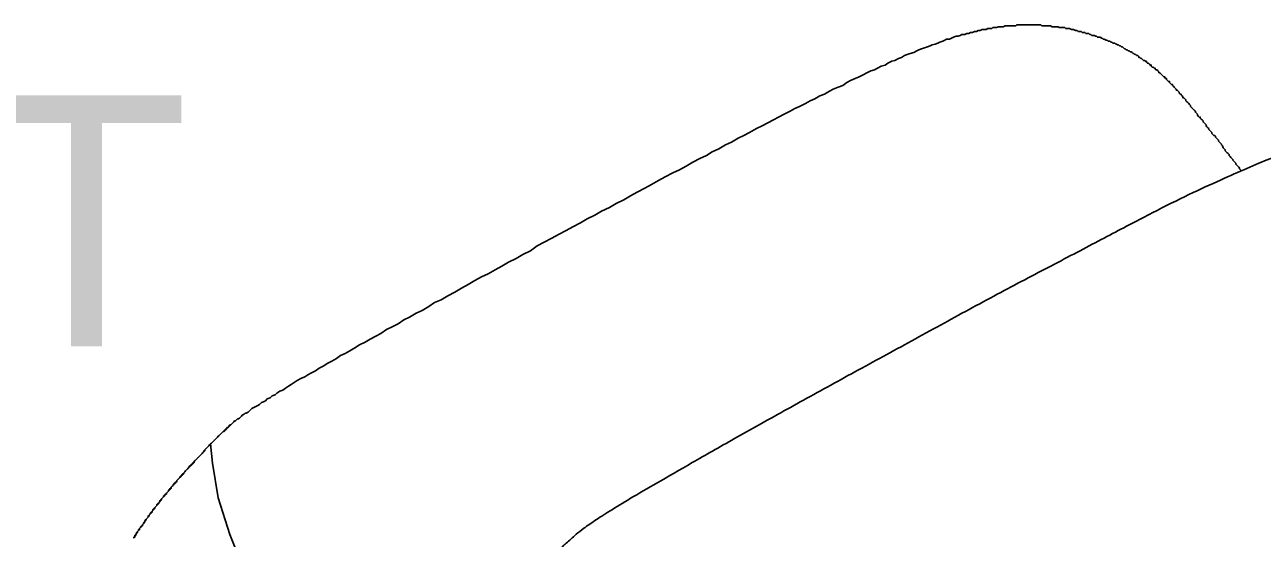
# Model space of a CAD drawing. Extents: x 6707406 to 6714471, y 1868570 to 1872341.
# Drawn here: x 6714208.69 to 6714238.26, y 1870149.75 to 1870162.02 of the extents above; entities that cross this region are included whole.
import ezdxf

# ---------------------------------------------------------------- set-up
doc = ezdxf.new("R2010")
doc.units = 0
doc.layers.add('Nongeo Data(60)', color=7, linetype='Continuous')

msp = doc.modelspace()

# ---------------------------------------------------------------- linework, layer by layer
at = {"layer": 'Nongeo Data(60)'}
for points in [[(6714225.737, 1870159.308), (6714225.874, 1870159.377), (6714226.012, 1870159.446), (6714226.173, 1870159.537), (6714226.311, 1870159.606), (6714226.448, 1870159.675), (6714226.586, 1870159.744), (6714226.701, 1870159.813), (6714226.839, 1870159.882), (6714226.977, 1870159.951), (6714227.092, 1870160.02), (6714227.206, 1870160.066), (6714227.344, 1870160.135), (6714227.459, 1870160.204), (6714227.574, 1870160.249), (6714227.689, 1870160.318), (6714227.803, 1870160.364), (6714227.918, 1870160.433), (6714228.01, 1870160.479), (6714228.125, 1870160.525), (6714228.24, 1870160.571), (6714228.332, 1870160.64), (6714228.424, 1870160.686), (6714228.538, 1870160.732), (6714228.63, 1870160.778), (6714228.722, 1870160.824), (6714228.814, 1870160.87), (6714228.906, 1870160.915), (6714228.998, 1870160.938), (6714229.067, 1870160.984), (6714229.158, 1870161.03), (6714229.25, 1870161.053), (6714229.319, 1870161.099), (6714229.411, 1870161.145), (6714229.48, 1870161.168), (6714229.572, 1870161.214), (6714229.641, 1870161.237), (6714229.71, 1870161.283), (6714229.779, 1870161.306), (6714229.847, 1870161.329), (6714229.939, 1870161.352), (6714230.008, 1870161.398), (6714230.054, 1870161.421), (6714230.123, 1870161.444), (6714230.192, 1870161.467), (6714230.261, 1870161.49), (6714230.33, 1870161.513), (6714230.376, 1870161.536), (6714230.445, 1870161.558), (6714230.513, 1870161.581), (6714230.559, 1870161.604), (6714230.628, 1870161.627), (6714230.674, 1870161.65), (6714230.72, 1870161.673), (6714230.789, 1870161.673), (6714230.835, 1870161.696), (6714230.881, 1870161.719), (6714230.95, 1870161.742), (6714230.996, 1870161.742), (6714231.042, 1870161.765), (6714231.088, 1870161.788), (6714231.156, 1870161.788), (6714231.202, 1870161.811), (6714231.248, 1870161.811), (6714231.294, 1870161.834)], [(6714231.294, 1870161.834), (6714231.34, 1870161.834), (6714231.386, 1870161.857), (6714231.432, 1870161.857), (6714231.478, 1870161.88), (6714231.524, 1870161.88), (6714231.57, 1870161.903), (6714231.616, 1870161.903), (6714231.662, 1870161.903), (6714231.708, 1870161.926), (6714231.754, 1870161.926), (6714231.8, 1870161.926), (6714231.822, 1870161.949), (6714231.868, 1870161.949), (6714231.914, 1870161.949), (6714231.96, 1870161.972), (6714232.006, 1870161.972), (6714232.052, 1870161.972), (6714232.075, 1870161.972), (6714232.121, 1870161.995), (6714232.167, 1870161.995), (6714232.213, 1870161.995), (6714232.259, 1870161.995), (6714232.282, 1870161.995), (6714232.328, 1870161.995), (6714232.374, 1870161.995), (6714232.397, 1870162.018), (6714232.443, 1870162.018), (6714232.488, 1870162.018), (6714232.534, 1870162.018), (6714232.557, 1870162.018), (6714232.603, 1870162.018), (6714232.626, 1870162.018), (6714232.672, 1870162.018), (6714232.718, 1870162.018), (6714232.741, 1870162.018), (6714232.787, 1870162.018), (6714232.833, 1870162.018), (6714232.856, 1870162.018), (6714232.902, 1870162.018), (6714232.925, 1870162.018), (6714232.971, 1870162.018), (6714232.994, 1870161.995), (6714233.04, 1870161.995), (6714233.063, 1870161.995), (6714233.109, 1870161.995), (6714233.132, 1870161.995), (6714233.177, 1870161.995), (6714233.2, 1870161.995), (6714233.246, 1870161.972), (6714233.269, 1870161.972), (6714233.315, 1870161.972), (6714233.338, 1870161.972), (6714233.384, 1870161.972), (6714233.407, 1870161.949), (6714233.43, 1870161.949), (6714233.476, 1870161.949), (6714233.499, 1870161.949), (6714233.545, 1870161.949), (6714233.568, 1870161.926), (6714233.591, 1870161.926), (6714233.637, 1870161.926), (6714233.66, 1870161.926), (6714233.706, 1870161.903), (6714233.729, 1870161.903)], [(6714233.729, 1870161.903), (6714233.752, 1870161.903), (6714233.798, 1870161.88), (6714233.821, 1870161.88), (6714233.843, 1870161.88), (6714233.866, 1870161.857), (6714233.912, 1870161.857), (6714233.935, 1870161.857), (6714233.958, 1870161.834), (6714234.004, 1870161.834), (6714234.027, 1870161.834), (6714234.05, 1870161.811), (6714234.073, 1870161.811), (6714234.119, 1870161.811), (6714234.142, 1870161.788), (6714234.165, 1870161.788), (6714234.188, 1870161.765), (6714234.234, 1870161.765), (6714234.257, 1870161.765), (6714234.28, 1870161.742), (6714234.303, 1870161.742), (6714234.326, 1870161.719), (6714234.372, 1870161.719), (6714234.395, 1870161.719), (6714234.418, 1870161.696), (6714234.441, 1870161.696), (6714234.464, 1870161.673), (6714234.487, 1870161.673), (6714234.532, 1870161.65), (6714234.555, 1870161.65), (6714234.578, 1870161.627), (6714234.601, 1870161.627), (6714234.624, 1870161.627), (6714234.647, 1870161.604), (6714234.67, 1870161.604), (6714234.693, 1870161.581), (6714234.739, 1870161.581), (6714234.762, 1870161.558), (6714234.785, 1870161.558), (6714234.808, 1870161.536), (6714234.831, 1870161.536), (6714234.854, 1870161.513), (6714234.877, 1870161.513), (6714234.9, 1870161.49), (6714234.923, 1870161.49), (6714234.946, 1870161.467), (6714234.969, 1870161.444), (6714234.992, 1870161.444), (6714235.015, 1870161.421), (6714235.038, 1870161.421), (6714235.061, 1870161.398), (6714235.084, 1870161.398), (6714235.107, 1870161.375), (6714235.13, 1870161.375), (6714235.153, 1870161.352), (6714235.176, 1870161.329), (6714235.198, 1870161.329), (6714235.221, 1870161.306), (6714235.244, 1870161.306), (6714235.267, 1870161.283), (6714235.29, 1870161.283), (6714235.313, 1870161.26), (6714235.313, 1870161.237), (6714235.336, 1870161.237), (6714235.359, 1870161.214)], [(6714235.359, 1870161.214), (6714235.382, 1870161.214), (6714235.405, 1870161.191), (6714235.428, 1870161.168), (6714235.451, 1870161.168), (6714235.474, 1870161.145), (6714235.497, 1870161.145), (6714235.497, 1870161.122), (6714235.52, 1870161.099), (6714235.543, 1870161.099), (6714235.566, 1870161.076), (6714235.589, 1870161.053), (6714235.612, 1870161.053), (6714235.612, 1870161.03), (6714235.635, 1870161.007), (6714235.658, 1870161.007), (6714235.681, 1870160.984), (6714235.704, 1870160.984), (6714235.704, 1870160.961), (6714235.727, 1870160.938), (6714235.75, 1870160.938), (6714235.773, 1870160.915), (6714235.796, 1870160.892), (6714235.796, 1870160.87), (6714235.819, 1870160.87), (6714235.842, 1870160.847), (6714235.864, 1870160.824), (6714235.864, 1870160.824), (6714235.887, 1870160.801), (6714235.91, 1870160.778), (6714235.933, 1870160.778), (6714235.933, 1870160.755), (6714235.956, 1870160.732), (6714235.979, 1870160.732), (6714235.979, 1870160.709), (6714236.002, 1870160.686), (6714236.025, 1870160.663), (6714236.048, 1870160.663), (6714236.048, 1870160.64), (6714236.071, 1870160.617), (6714236.094, 1870160.594), (6714236.117, 1870160.594), (6714236.117, 1870160.571), (6714236.14, 1870160.548), (6714236.163, 1870160.525), (6714236.163, 1870160.525), (6714236.186, 1870160.502), (6714236.209, 1870160.479), (6714236.209, 1870160.456), (6714236.232, 1870160.456), (6714236.255, 1870160.433), (6714236.278, 1870160.41), (6714236.278, 1870160.387), (6714236.301, 1870160.364), (6714236.324, 1870160.364), (6714236.324, 1870160.341), (6714236.347, 1870160.318), (6714236.37, 1870160.295), (6714236.37, 1870160.272), (6714236.393, 1870160.272), (6714236.416, 1870160.249), (6714236.439, 1870160.226), (6714236.439, 1870160.204), (6714236.462, 1870160.181), (6714236.485, 1870160.158)], [(6714236.485, 1870160.158), (6714236.485, 1870160.158), (6714236.508, 1870160.135), (6714236.53, 1870160.112), (6714236.553, 1870160.089), (6714236.553, 1870160.066), (6714236.576, 1870160.043), (6714236.599, 1870160.02), (6714236.599, 1870160.02), (6714236.622, 1870159.997), (6714236.645, 1870159.974), (6714236.668, 1870159.951), (6714236.668, 1870159.928), (6714236.691, 1870159.905), (6714236.714, 1870159.882), (6714236.714, 1870159.859), (6714236.737, 1870159.836), (6714236.76, 1870159.813), (6714236.783, 1870159.813), (6714236.783, 1870159.79), (6714236.806, 1870159.767), (6714236.829, 1870159.744), (6714236.852, 1870159.721), (6714236.852, 1870159.698), (6714236.875, 1870159.675), (6714236.898, 1870159.652), (6714236.921, 1870159.629), (6714236.921, 1870159.606), (6714236.944, 1870159.583), (6714236.967, 1870159.56), (6714236.99, 1870159.537), (6714236.99, 1870159.515), (6714237.013, 1870159.492), (6714237.036, 1870159.469), (6714237.059, 1870159.446), (6714237.059, 1870159.423), (6714237.082, 1870159.4)], [(6714237.082, 1870159.4), (6714237.105, 1870159.377), (6714237.128, 1870159.377), (6714237.151, 1870159.354), (6714237.151, 1870159.331), (6714237.174, 1870159.308), (6714237.196, 1870159.285), (6714237.219, 1870159.262), (6714237.219, 1870159.239), (6714237.242, 1870159.216), (6714237.265, 1870159.193), (6714237.288, 1870159.17), (6714237.288, 1870159.147), (6714237.311, 1870159.124), (6714237.334, 1870159.078), (6714237.357, 1870159.055), (6714237.38, 1870159.032), (6714237.38, 1870159.009), (6714237.403, 1870158.986), (6714237.426, 1870158.963), (6714237.449, 1870158.94), (6714237.472, 1870158.917), (6714237.472, 1870158.894), (6714237.495, 1870158.871), (6714237.518, 1870158.849), (6714237.541, 1870158.826), (6714237.564, 1870158.803), (6714237.564, 1870158.78), (6714237.587, 1870158.757), (6714237.61, 1870158.734), (6714237.633, 1870158.711), (6714237.633, 1870158.688), (6714237.656, 1870158.665), (6714237.679, 1870158.642), (6714237.702, 1870158.619), (6714237.725, 1870158.596), (6714237.725, 1870158.573), (6714237.748, 1870158.55), (6714237.771, 1870158.527)], [(6714215.93, 1870153.934), (6714216.022, 1870153.98), (6714216.137, 1870154.049), (6714216.229, 1870154.118), (6714216.343, 1870154.163), (6714216.458, 1870154.232), (6714216.573, 1870154.301), (6714216.688, 1870154.37), (6714216.826, 1870154.439), (6714216.941, 1870154.508), (6714217.078, 1870154.577), (6714217.193, 1870154.646), (6714217.331, 1870154.738), (6714217.469, 1870154.807), (6714217.607, 1870154.875), (6714217.744, 1870154.967), (6714217.882, 1870155.036), (6714218.043, 1870155.128), (6714218.181, 1870155.197), (6714218.342, 1870155.289), (6714218.479, 1870155.381), (6714218.64, 1870155.45), (6714218.801, 1870155.541), (6714218.962, 1870155.633), (6714219.122, 1870155.725), (6714219.283, 1870155.817), (6714219.444, 1870155.909), (6714219.605, 1870156.001), (6714219.765, 1870156.07), (6714219.926, 1870156.161), (6714220.087, 1870156.253), (6714220.248, 1870156.345), (6714220.431, 1870156.437), (6714220.592, 1870156.529), (6714220.776, 1870156.621), (6714220.937, 1870156.736), (6714221.097, 1870156.828), (6714221.281, 1870156.919), (6714221.442, 1870157.011), (6714221.626, 1870157.103), (6714221.786, 1870157.195), (6714221.97, 1870157.287), (6714222.131, 1870157.379), (6714222.315, 1870157.471), (6714222.475, 1870157.562), (6714222.659, 1870157.654), (6714222.82, 1870157.746), (6714223.004, 1870157.838), (6714223.164, 1870157.93), (6714223.325, 1870158.022), (6714223.509, 1870158.114), (6714223.67, 1870158.205), (6714223.83, 1870158.297), (6714223.991, 1870158.389), (6714224.175, 1870158.481), (6714224.336, 1870158.55), (6714224.496, 1870158.642), (6714224.657, 1870158.734), (6714224.818, 1870158.826), (6714224.979, 1870158.894), (6714225.116, 1870158.986), (6714225.277, 1870159.055), (6714225.438, 1870159.147), (6714225.576, 1870159.216), (6714225.737, 1870159.308)], [(6714213.381, 1870152.257), (6714213.404, 1870152.28), (6714213.404, 1870152.28), (6714213.427, 1870152.303), (6714213.45, 1870152.303), (6714213.45, 1870152.326), (6714213.473, 1870152.326), (6714213.473, 1870152.349), (6714213.496, 1870152.349), (6714213.496, 1870152.372), (6714213.519, 1870152.372), (6714213.519, 1870152.395), (6714213.542, 1870152.395), (6714213.565, 1870152.418), (6714213.565, 1870152.441), (6714213.588, 1870152.441), (6714213.588, 1870152.464), (6714213.611, 1870152.464), (6714213.634, 1870152.487), (6714213.656, 1870152.51), (6714213.656, 1870152.51), (6714213.679, 1870152.533), (6714213.702, 1870152.556), (6714213.725, 1870152.556), (6714213.748, 1870152.579), (6714213.771, 1870152.602), (6714213.794, 1870152.602), (6714213.817, 1870152.625), (6714213.84, 1870152.648), (6714213.863, 1870152.671), (6714213.886, 1870152.694), (6714213.932, 1870152.717), (6714213.955, 1870152.74), (6714213.978, 1870152.74), (6714214.024, 1870152.763), (6714214.047, 1870152.786), (6714214.093, 1870152.831), (6714214.116, 1870152.854), (6714214.162, 1870152.877), (6714214.208, 1870152.9), (6714214.254, 1870152.923), (6714214.3, 1870152.946), (6714214.345, 1870152.992), (6714214.391, 1870153.015), (6714214.437, 1870153.038), (6714214.483, 1870153.084), (6714214.552, 1870153.107), (6714214.598, 1870153.153), (6714214.667, 1870153.176), (6714214.713, 1870153.222), (6714214.782, 1870153.268), (6714214.851, 1870153.291), (6714214.92, 1870153.337), (6714214.988, 1870153.383), (6714215.057, 1870153.429), (6714215.126, 1870153.474), (6714215.195, 1870153.52), (6714215.287, 1870153.566), (6714215.379, 1870153.612), (6714215.448, 1870153.658), (6714215.54, 1870153.704), (6714215.632, 1870153.75), (6714215.723, 1870153.819), (6714215.815, 1870153.865), (6714215.93, 1870153.934)], [(6714212.669, 1870151.522), (6714212.692, 1870151.522), (6714212.692, 1870151.545), (6714212.715, 1870151.545), (6714212.715, 1870151.568), (6714212.738, 1870151.568), (6714212.738, 1870151.591), (6714212.738, 1870151.591), (6714212.761, 1870151.614), (6714212.761, 1870151.614), (6714212.784, 1870151.637), (6714212.784, 1870151.637), (6714212.807, 1870151.66), (6714212.807, 1870151.66), (6714212.83, 1870151.683), (6714212.83, 1870151.683), (6714212.853, 1870151.706), (6714212.853, 1870151.706), (6714212.876, 1870151.729), (6714212.876, 1870151.729), (6714212.899, 1870151.752), (6714212.899, 1870151.752), (6714212.922, 1870151.775), (6714212.922, 1870151.775), (6714212.945, 1870151.798), (6714212.945, 1870151.798), (6714212.967, 1870151.821), (6714212.967, 1870151.821), (6714212.967, 1870151.844), (6714212.99, 1870151.844), (6714212.99, 1870151.867), (6714213.013, 1870151.89), (6714213.013, 1870151.89), (6714213.036, 1870151.913), (6714213.036, 1870151.913), (6714213.059, 1870151.936), (6714213.059, 1870151.936), (6714213.082, 1870151.959), (6714213.082, 1870151.959), (6714213.105, 1870151.982), (6714213.105, 1870151.982), (6714213.128, 1870152.005), (6714213.128, 1870152.005), (6714213.151, 1870152.028), (6714213.151, 1870152.028), (6714213.174, 1870152.051), (6714213.174, 1870152.051), (6714213.197, 1870152.074), (6714213.197, 1870152.074), (6714213.22, 1870152.097), (6714213.22, 1870152.097), (6714213.243, 1870152.12), (6714213.243, 1870152.12), (6714213.266, 1870152.142), (6714213.266, 1870152.142), (6714213.289, 1870152.165), (6714213.289, 1870152.165), (6714213.312, 1870152.188), (6714213.312, 1870152.188), (6714213.335, 1870152.211), (6714213.335, 1870152.211), (6714213.358, 1870152.234), (6714213.358, 1870152.234), (6714213.381, 1870152.257), (6714213.381, 1870152.257)], [(6714218.663, 1870141.808), (6714218.227, 1870142.336), (6714217.308, 1870143.599), (6714216.458, 1870144.77), (6714215.677, 1870145.896), (6714215.011, 1870146.952), (6714214.437, 1870147.986), (6714213.955, 1870148.927), (6714213.588, 1870149.846), (6714213.312, 1870150.719), (6714213.174, 1870151.545), (6714213.128, 1870152.005)], [(6714212.026, 1870150.787), (6714212.049, 1870150.787), (6714212.049, 1870150.81), (6714212.072, 1870150.81), (6714212.072, 1870150.833), (6714212.072, 1870150.833), (6714212.095, 1870150.856), (6714212.095, 1870150.856), (6714212.118, 1870150.879), (6714212.118, 1870150.879), (6714212.118, 1870150.902), (6714212.141, 1870150.902), (6714212.141, 1870150.925), (6714212.164, 1870150.925), (6714212.164, 1870150.948), (6714212.187, 1870150.948), (6714212.187, 1870150.971), (6714212.187, 1870150.971), (6714212.21, 1870150.994), (6714212.21, 1870150.994), (6714212.233, 1870151.017), (6714212.233, 1870151.017), (6714212.233, 1870151.04), (6714212.256, 1870151.04), (6714212.256, 1870151.063), (6714212.279, 1870151.063), (6714212.279, 1870151.086), (6714212.301, 1870151.086), (6714212.301, 1870151.109), (6714212.324, 1870151.109), (6714212.324, 1870151.132), (6714212.324, 1870151.132), (6714212.347, 1870151.155), (6714212.347, 1870151.155), (6714212.37, 1870151.178), (6714212.37, 1870151.178), (6714212.393, 1870151.201), (6714212.393, 1870151.201), (6714212.393, 1870151.224), (6714212.416, 1870151.224), (6714212.416, 1870151.247), (6714212.439, 1870151.247), (6714212.439, 1870151.27), (6714212.462, 1870151.27), (6714212.462, 1870151.293), (6714212.485, 1870151.293), (6714212.485, 1870151.316), (6714212.485, 1870151.316), (6714212.508, 1870151.339), (6714212.508, 1870151.339), (6714212.531, 1870151.362), (6714212.531, 1870151.362), (6714212.554, 1870151.385), (6714212.554, 1870151.385), (6714212.577, 1870151.408), (6714212.577, 1870151.408), (6714212.6, 1870151.431), (6714212.6, 1870151.431), (6714212.6, 1870151.454), (6714212.623, 1870151.454), (6714212.623, 1870151.476), (6714212.646, 1870151.476), (6714212.646, 1870151.499), (6714212.669, 1870151.499), (6714212.669, 1870151.522)], [(6714211.475, 1870150.053), (6714211.498, 1870150.053), (6714211.498, 1870150.076), (6714211.498, 1870150.076), (6714211.521, 1870150.099), (6714211.521, 1870150.099), (6714211.521, 1870150.121), (6714211.544, 1870150.121), (6714211.544, 1870150.144), (6714211.544, 1870150.144), (6714211.567, 1870150.167), (6714211.567, 1870150.167), (6714211.567, 1870150.19), (6714211.59, 1870150.19), (6714211.59, 1870150.213), (6714211.59, 1870150.213), (6714211.613, 1870150.236), (6714211.613, 1870150.236), (6714211.635, 1870150.259), (6714211.635, 1870150.259), (6714211.635, 1870150.282), (6714211.658, 1870150.282), (6714211.658, 1870150.305), (6714211.658, 1870150.305), (6714211.681, 1870150.328), (6714211.681, 1870150.328), (6714211.681, 1870150.351), (6714211.704, 1870150.351), (6714211.704, 1870150.374), (6714211.727, 1870150.374), (6714211.727, 1870150.397), (6714211.727, 1870150.397), (6714211.75, 1870150.42), (6714211.75, 1870150.42), (6714211.75, 1870150.443), (6714211.773, 1870150.443), (6714211.773, 1870150.466), (6714211.796, 1870150.466), (6714211.796, 1870150.489), (6714211.796, 1870150.489), (6714211.819, 1870150.512), (6714211.819, 1870150.512), (6714211.842, 1870150.535), (6714211.842, 1870150.535), (6714211.842, 1870150.558), (6714211.865, 1870150.558), (6714211.865, 1870150.581), (6714211.888, 1870150.581), (6714211.888, 1870150.604), (6714211.888, 1870150.604), (6714211.911, 1870150.627), (6714211.911, 1870150.627), (6714211.911, 1870150.65), (6714211.934, 1870150.65), (6714211.934, 1870150.673), (6714211.957, 1870150.673), (6714211.957, 1870150.696), (6714211.957, 1870150.696), (6714211.98, 1870150.719), (6714211.98, 1870150.719), (6714212.003, 1870150.742), (6714212.003, 1870150.742), (6714212.003, 1870150.765), (6714212.026, 1870150.765), (6714212.026, 1870150.787)], [(6714211.291, 1870149.754), (6714211.291, 1870149.777), (6714211.314, 1870149.777), (6714211.314, 1870149.8), (6714211.314, 1870149.8), (6714211.314, 1870149.823), (6714211.337, 1870149.823), (6714211.337, 1870149.846), (6714211.337, 1870149.846), (6714211.36, 1870149.869), (6714211.36, 1870149.869), (6714211.36, 1870149.892), (6714211.383, 1870149.892), (6714211.383, 1870149.915), (6714211.383, 1870149.915), (6714211.406, 1870149.938), (6714211.406, 1870149.938), (6714211.406, 1870149.961), (6714211.429, 1870149.961), (6714211.429, 1870149.984), (6714211.429, 1870149.984), (6714211.452, 1870150.007), (6714211.452, 1870150.007), (6714211.452, 1870150.03), (6714211.475, 1870150.03), (6714211.475, 1870150.053)]]:
    msp.add_lwpolyline(points, dxfattribs=at)
msp.add_open_spline([(6714221.442, 1870149.455), (6714221.488, 1870149.501), (6714221.534, 1870149.547), (6714221.626, 1870149.639), (6714221.74, 1870149.731), (6714221.855, 1870149.846), (6714222.039, 1870149.984), (6714222.292, 1870150.167), (6714222.659, 1870150.397), (6714223.141, 1870150.696), (6714223.784, 1870151.063), (6714224.611, 1870151.545), (6714225.622, 1870152.119), (6714226.816, 1870152.786), (6714228.102, 1870153.497), (6714229.457, 1870154.232), (6714230.835, 1870154.99), (6714232.19, 1870155.725), (6714233.476, 1870156.391), (6714234.647, 1870157.011), (6714235.658, 1870157.539), (6714236.53, 1870157.976), (6714237.288, 1870158.32), (6714237.908, 1870158.596), (6714238.46, 1870158.825), (6714238.919, 1870159.009), (6714239.332, 1870159.124), (6714239.723, 1870159.216), (6714240.067, 1870159.285), (6714240.389, 1870159.331), (6714240.71, 1870159.331), (6714241.009, 1870159.331), (6714241.284, 1870159.331), (6714241.56, 1870159.285), (6714241.813, 1870159.239), (6714242.065, 1870159.193), (6714242.295, 1870159.124), (6714242.525, 1870159.055), (6714242.731, 1870158.963), (6714242.938, 1870158.894), (6714243.145, 1870158.803), (6714243.328, 1870158.688), (6714243.489, 1870158.596), (6714243.65, 1870158.481), (6714243.811, 1870158.366), (6714243.948, 1870158.228), (6714244.086, 1870158.114), (6714244.224, 1870157.976), (6714244.362, 1870157.838), (6714244.477, 1870157.7), (6714244.614, 1870157.562), (6714244.752, 1870157.402), (6714244.867, 1870157.241), (6714245.005, 1870157.057), (6714245.143, 1870156.896), (6714245.28, 1870156.713), (6714245.441, 1870156.529), (6714245.579, 1870156.345), (6714245.717, 1870156.161), (6714245.878, 1870155.955), (6714246.015, 1870155.771), (6714246.153, 1870155.564), (6714246.314, 1870155.381), (6714246.452, 1870155.174), (6714246.612, 1870154.99), (6714246.773, 1870154.784), (6714246.911, 1870154.577), (6714247.072, 1870154.37), (6714247.232, 1870154.163), (6714247.37, 1870153.957), (6714247.531, 1870153.75), (6714247.692, 1870153.543), (6714247.853, 1870153.337), (6714248.013, 1870153.107), (6714248.174, 1870152.9), (6714248.312, 1870152.694), (6714248.473, 1870152.487), (6714248.633, 1870152.257), (6714248.794, 1870152.051), (6714248.955, 1870151.844), (6714249.116, 1870151.614), (6714249.276, 1870151.408), (6714249.437, 1870151.178), (6714249.598, 1870150.971), (6714249.759, 1870150.742), (6714249.92, 1870150.535), (6714250.08, 1870150.328), (6714250.241, 1870150.098), (6714250.402, 1870149.892), (6714250.563, 1870149.662), (6714250.723, 1870149.455), (6714250.884, 1870149.226), (6714251.045, 1870149.019), (6714251.206, 1870148.812), (6714251.366, 1870148.583), (6714251.527, 1870148.376), (6714251.688, 1870148.146), (6714251.849, 1870147.94), (6714252.009, 1870147.733), (6714252.101, 1870147.595), (6714252.17, 1870147.526)], degree=3, dxfattribs=at)

# ---------------------------------------------------------------- texts
msp.add_text('INLET', height=6, dxfattribs=at).set_placement((6714189.874, 1870154.336))

doc.saveas('drawing.dxf')
